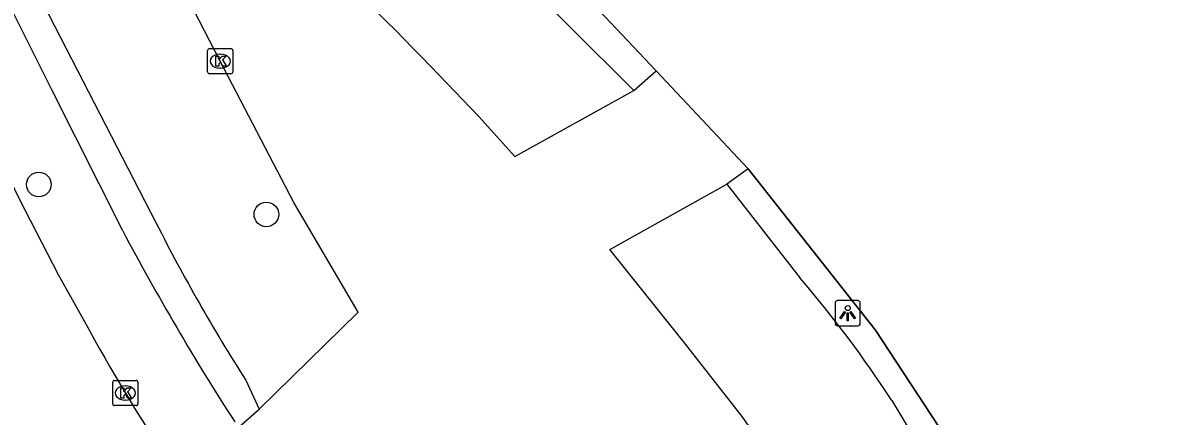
# Model space of a CAD drawing. Extents: x 161772 to 163123, y 383092 to 383917.
# Drawn here: x 162983.5 to 163028.84, y 383804.67 to 383820.28 of the extents above; entities that cross this region are included whole.
import ezdxf

# ---------------------------------------------------------------- set-up
doc = ezdxf.new("R2010")
doc.units = 0
for name, color, linetype in [('IMGEO_Boom', 7, 'Continuous'), ('IMGEO_Groenvoorziening', 7, 'Continuous'), ('IMGEO_Hek', 7, 'Continuous'), ('IMGEO_Kolk', 7, 'Continuous'), ('IMGEO_Lichtpunt', 7, 'Continuous'), ('IMGEO_Parkeervlak_open', 7, 'Continuous'), ('IMGEO_Rijbaan_lokaal_gesloten', 7, 'Continuous'), ('IMGEO_Rijbaan_lokaal_open', 7, 'Continuous'), ('IMGEO_Voetpad_open', 7, 'Continuous')]:
    doc.layers.add(name, color=color, linetype=linetype)

msp = doc.modelspace()

# ---------------------------------------------------------------- linework, layer by layer
at = {"layer": 'IMGEO_Boom'}
for centre in [(162984.136, 383813.865), (162993.161, 383812.678)]:
    msp.add_circle(centre, 0.489, dxfattribs=at)
at = {"layer": 'IMGEO_Groenvoorziening'}
for points in [[(162976.585, 383833.763), (162985.544, 383838.537), (162988.151, 383837.617), (162990.388, 383836.005), (162994.576, 383832.473), (162998.604, 383828.662), (163004.335, 383822.932), (163008.614, 383818.377)], [(163012.262, 383814.494), (163017.313, 383808.079), (163020.339, 383803.467), (163023.181, 383798.722), (163025.834, 383793.881), (163027.02, 383791.42), (163029.281, 383786.356), (163034.681, 383773.47)]]:
    msp.add_lwpolyline(points, dxfattribs=at)
at = {"layer": 'IMGEO_Hek'}
for points in [[(163008.614, 383818.377), (163004.335, 383822.932), (162998.604, 383828.662), (162994.576, 383832.473), (162990.388, 383836.005), (162988.151, 383837.617), (162985.544, 383838.537)], [(163012.262, 383814.494), (163008.614, 383818.377)], [(163034.681, 383773.47), (163029.281, 383786.356), (163027.02, 383791.42), (163025.834, 383793.881), (163023.181, 383798.722), (163020.339, 383803.467), (163017.313, 383808.079), (163012.262, 383814.494)]]:
    msp.add_lwpolyline(points, dxfattribs=at)
at = {"layer": 'IMGEO_Kolk'}
for p, q in [((162990.831, 383818.337), (162990.831, 383819.189)), ((162990.906, 383819.263), (162991.758, 383819.263)), ((162991.832, 383819.189), (162991.832, 383818.337)), ((162991.319, 383819.043), (162991.344, 383819.043)), ((162991.758, 383818.263), (162990.906, 383818.263)), ((162991.342, 383818.483), (162991.317, 383818.483)), ((162987.067, 383805.163), (162987.067, 383806.015)), ((162987.142, 383806.089), (162987.994, 383806.089)), ((162988.068, 383806.015), (162988.068, 383805.163)), ((162987.555, 383805.869), (162987.58, 383805.869)), ((162987.994, 383805.089), (162987.142, 383805.089)), ((162987.578, 383805.309), (162987.553, 383805.309))]:
    msp.add_line(p, q, dxfattribs=at)
for points in [[(162990.831, 383818.337), (162990.831, 383819.189)], [(162990.906, 383819.263), (162991.758, 383819.263)], [(162991.832, 383819.189), (162991.832, 383818.337)], [(162991.152, 383818.963), (162991.275, 383818.963), (162991.275, 383818.812), (162991.405, 383818.963), (162991.569, 383818.963), (162991.423, 383818.812), (162991.576, 383818.563), (162991.424, 383818.563), (162991.339, 383818.727), (162991.275, 383818.66), (162991.275, 383818.563), (162991.152, 383818.563), (162991.152, 383818.963)], [(162991.758, 383818.263), (162990.906, 383818.263)], [(162987.067, 383805.163), (162987.067, 383806.015)], [(162987.142, 383806.089), (162987.994, 383806.089)], [(162988.068, 383806.015), (162988.068, 383805.163)], [(162987.388, 383805.789), (162987.511, 383805.789), (162987.511, 383805.638), (162987.641, 383805.789), (162987.805, 383805.789), (162987.659, 383805.638), (162987.812, 383805.389), (162987.66, 383805.389), (162987.575, 383805.553), (162987.511, 383805.486), (162987.511, 383805.389), (162987.388, 383805.389), (162987.388, 383805.789)], [(162987.994, 383805.089), (162987.142, 383805.089)]]:
    msp.add_lwpolyline(points, dxfattribs=at)
for centre, start, end in [((162990.908, 383819.187), 91.552, 178.448), ((162990.908, 383819.187), 91.552, 178.448), ((162991.756, 383819.187), 1.552, 88.448), ((162991.756, 383819.187), 1.552, 88.448), ((162990.908, 383818.339), 181.552, 268.448), ((162990.908, 383818.339), 181.552, 268.448), ((162991.756, 383818.339), 271.552, 358.448), ((162991.756, 383818.339), 271.552, 358.448), ((162987.144, 383806.013), 91.552, 178.448), ((162987.144, 383806.013), 91.552, 178.448), ((162987.992, 383806.013), 1.552, 88.448), ((162987.992, 383806.013), 1.552, 88.448), ((162987.144, 383805.165), 181.552, 268.448), ((162987.144, 383805.165), 181.552, 268.448), ((162987.992, 383805.165), 271.552, 358.448), ((162987.992, 383805.165), 271.552, 358.448)]:
    msp.add_arc(centre, 0.0765, start, end, dxfattribs=at)
for centre, major_axis, ratio, start_param, end_param in [((162991.318, 383818.763), (-0.387, 0.002), 0.722429, 4.712389, 7.853982), ((162991.343, 383818.763), (-0.39, 0.002), 0.717154, 1.570796, 4.712389), ((162987.554, 383805.589), (-0.387, 0.002), 0.722429, 4.712389, 7.853982), ((162987.579, 383805.589), (-0.39, 0.002), 0.717154, 1.570796, 4.712389)]:
    msp.add_ellipse(centre, major_axis=major_axis, ratio=ratio, start_param=start_param, end_param=end_param, dxfattribs=at)
at = {"layer": 'IMGEO_Lichtpunt'}
for p, q in [((163015.717, 383809.159), (163015.717, 383808.352)), ((163015.717, 383809.159), (163015.717, 383808.352)), ((163016.619, 383809.254), (163015.811, 383809.254)), ((163016.619, 383809.254), (163015.811, 383809.254)), ((163016.713, 383808.352), (163016.713, 383809.159)), ((163016.713, 383808.352), (163016.713, 383809.159)), ((163015.811, 383808.258), (163016.619, 383808.258)), ((163015.811, 383808.258), (163016.619, 383808.258))]:
    msp.add_line(p, q, dxfattribs=at)
for points in [[(163016.091, 383808.823), (163016.13, 383808.795), (163015.942, 383808.533), (163015.904, 383808.56), (163016.091, 383808.823)], [(163016.193, 383808.775), (163016.24, 383808.775), (163016.24, 383808.453), (163016.193, 383808.453), (163016.193, 383808.775)], [(163016.303, 383808.795), (163016.341, 383808.822), (163016.528, 383808.56), (163016.489, 383808.532), (163016.303, 383808.795)]]:
    msp.add_lwpolyline(points, dxfattribs=at)
msp.add_circle((163016.216, 383808.957), 0.0994, dxfattribs=at)
for centre, start, end in [((163015.811, 383809.159), 90, 180), ((163015.811, 383809.159), 90, 180), ((163016.619, 383809.159), 0, 90), ((163016.619, 383809.159), 0, 90), ((163015.811, 383808.352), 180, 270), ((163015.811, 383808.352), 180, 270), ((163016.619, 383808.352), 270, 0), ((163016.619, 383808.352), 270, 360)]:
    msp.add_arc(centre, 0.0946, start, end, dxfattribs=at)
at = {"layer": 'IMGEO_Parkeervlak_open'}
for points in [[(163007.737, 383817.593), (163000, 383825.308), (162993.036, 383832.252), (162991.019, 383834.009), (162988.29, 383836.153), (162980.048, 383829.298), (162988.796, 383812.327)], [(163011.426, 383813.876), (163014.336, 383810.149)], [(162992.347, 383806.093), (162992.875, 383804.943)], [(163017.967, 383805.287), (163020.472, 383801.103)]]:
    msp.add_lwpolyline(points, dxfattribs=at)
for centre, radius, start, end in [((163052.319, 383844.383), 71.153, 206.77681, 212.55645), ((162977.532, 383778.877), 48.296, 33.1509, 40.3547)]:
    msp.add_arc(centre, radius, start, end, dxfattribs=at)
at = {"layer": 'IMGEO_Rijbaan_lokaal_gesloten'}
msp.add_lwpolyline([(162963.199, 383853.48), (162965.594, 383848.674), (162968.601, 383842.764), (162971.301, 383837.316), (162974.337, 383831.337), (162976.604, 383826.922), (162979.294, 383821.534), (162981.846, 383816.398), (162983.363, 383813.298), (162984.91, 383810.289), (162985.95, 383808.425)], dxfattribs=at)
msp.add_arc((163054.468, 383845.656), 77.98, 208.51848, 213.36432, dxfattribs=at)
at = {"layer": 'IMGEO_Rijbaan_lokaal_open'}
for points in [[(162992.875, 383804.943), (162996.808, 383808.802), (162994.245, 383813.152), (162991.331, 383818.763), (162986.523, 383828.103), (162987.558, 383828.64), (162988.606, 383829.163)], [(163000, 383818.22), (163001.569, 383816.574), (163003.015, 383814.976), (163007.737, 383817.593)], [(163007.737, 383817.593), (163008.614, 383818.377)], [(163008.614, 383818.377), (163012.262, 383814.494)], [(163012.262, 383814.494), (163011.426, 383813.876)], [(163017.175, 383796.408), (163013.645, 383802.351), (163012.033, 383804.659), (163009.741, 383807.583), (163006.786, 383811.285), (163011.426, 383813.876)], [(162992.113, 383804.269), (162992.875, 383804.943)]]:
    msp.add_lwpolyline(points, dxfattribs=at)
msp.add_arc((162851.914, 383675.434), 205.712, 43.9561, 48.35727, dxfattribs=at)
at = {"layer": 'IMGEO_Voetpad_open'}
msp.add_lwpolyline([(162987.464, 383812.026), (162984.656, 383817.621), (162976.585, 383833.763)], dxfattribs=at)
msp.add_arc((163078.079, 383859.982), 102.522, 207.8889, 212.805, dxfattribs=at)

doc.saveas('drawing.dxf')
